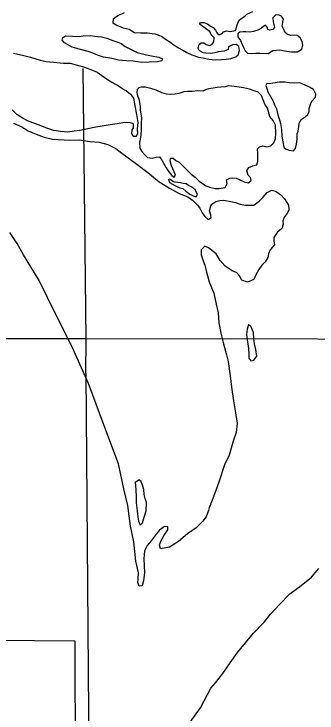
# Model space of a CAD drawing. Extents: x 1127717 to 1741049, y 2026793 to 2244711.
# Drawn here: x 1242244 to 1243058, y 2129798 to 2131675 of the extents above; entities that cross this region are included whole.
import ezdxf

# ---------------------------------------------------------------- set-up
doc = ezdxf.new("R2010")
doc.units = 0
for name, color, linetype in [('4', 7, 'Continuous'), ('5', 7, 'Continuous'), ('6', 7, 'Continuous'), ('9', 7, 'Continuous')]:
    doc.layers.add(name, color=color, linetype=linetype)

msp = doc.modelspace()

# ---------------------------------------------------------------- linework, layer by layer
at = {"layer": '4'}
msp.add_lwpolyline([(1242119.9, 2130803.4), (1242438.6, 2130803.7), (1243680.8, 2130801.5)], dxfattribs=at)
at = {"layer": '5'}
for points in [[(1242437.4, 2130710.8), (1242437.7, 2130801.1), (1242429.9, 2131528.1)], [(1242437.4, 2130710.8), (1242445.1, 2129683.9)]]:
    msp.add_lwpolyline(points, dxfattribs=at)
at = {"layer": '6'}
msp.add_lwpolyline([(1242409, 2129658.3), (1242408.1, 2129990.9), (1242081.2, 2129993.8)], dxfattribs=at)
at = {"layer": '9'}
for points in [[(1242539.9, 2131677.2), (1242523.1, 2131669.3), (1242510.9, 2131661), (1242509.6, 2131650.5), (1242520.8, 2131644.2), (1242537.4, 2131637.1), (1242553.4, 2131634), (1242568.1, 2131625.3), (1242584.6, 2131623.7), (1242601.6, 2131624.1), (1242622.1, 2131621.1), (1242640.2, 2131615), (1242650.9, 2131606.8), (1242663.1, 2131599.6), (1242674.7, 2131591.3), (1242686.4, 2131583.6), (1242697.5, 2131577.8), (1242708.7, 2131571.1), (1242722.3, 2131564.9), (1242739.4, 2131558.3), (1242752.4, 2131556.6), (1242768, 2131553), (1242785.5, 2131551.9), (1242801.4, 2131552.8), (1242814.4, 2131553.6), (1242826.3, 2131555.4), (1242840.2, 2131559.2), (1242846, 2131565.3), (1242850.3, 2131576.5), (1242848.5, 2131587.4), (1242840.9, 2131592.3), (1242830.9, 2131592), (1242820.6, 2131586.8), (1242819.7, 2131579.2), (1242808.9, 2131574.5), (1242793, 2131572.6), (1242783.5, 2131569.9), (1242771.6, 2131568.6), (1242759.6, 2131569.3), (1242752.1, 2131570.1), (1242744, 2131574.4), (1242739.9, 2131579.3), (1242738.8, 2131583.8), (1242741.6, 2131592.9), (1242746.9, 2131597.5), (1242754, 2131596.7), (1242760.5, 2131592.4), (1242770.1, 2131590.1), (1242777, 2131593.2), (1242781.3, 2131599.9), (1242781.6, 2131610.4), (1242773.9, 2131618.7), (1242770.2, 2131627.1), (1242763.1, 2131632), (1242758, 2131636.4), (1242747.8, 2131643.6), (1242742.3, 2131647.5), (1242745.6, 2131652.1), (1242754.1, 2131651.8), (1242763.7, 2131648), (1242771.8, 2131642.2), (1242778.9, 2131638.3), (1242785.6, 2131631), (1242788.2, 2131625.6), (1242792.8, 2131619.7), (1242798.3, 2131619.8), (1242803.8, 2131621.9), (1242807.1, 2131627), (1242815.5, 2131629.7), (1242825.1, 2131627.9), (1242839, 2131629.8), (1242841.4, 2131634.8), (1242843.2, 2131642.4), (1242846.4, 2131653), (1242849.8, 2131658.6), (1242865.5, 2131669.9), (1242869.4, 2131674), (1242886.2, 2131680.9)], [(1242926.8, 2131568.3), (1242939.6, 2131576.1), (1242957.5, 2131578.5), (1242971.1, 2131575.3), (1242989.6, 2131572.7), (1243006.1, 2131572.6), (1243017.3, 2131580.4), (1243020.1, 2131590.5), (1243017.9, 2131600.5), (1243012.6, 2131610.8), (1243005, 2131616.7), (1242998.5, 2131617.5), (1242987.5, 2131616.8), (1242979, 2131619.6), (1242971.9, 2131625.4), (1242968.7, 2131632.8), (1242965, 2131641.8), (1242966.2, 2131652.3), (1242968.5, 2131660.9), (1242962.8, 2131668.7), (1242956.3, 2131671.1), (1242947.3, 2131671.9), (1242939.5, 2131664.2), (1242940.7, 2131653.7), (1242942.4, 2131646.2), (1242944.1, 2131638.3), (1242939.7, 2131632.6), (1242931.3, 2131631.4), (1242926.2, 2131633.3), (1242924.1, 2131638.8), (1242920, 2131644.2), (1242914.1, 2131641.1), (1242908.7, 2131636.4), (1242899.4, 2131631.2), (1242888, 2131627.4), (1242877.5, 2131625.7), (1242867, 2131626.4), (1242858.5, 2131626.7), (1242850.6, 2131625.5), (1242845.2, 2131621.4), (1242845.9, 2131612.9), (1242853.1, 2131603.1), (1242856.9, 2131592.6), (1242861, 2131584.7), (1242864.8, 2131575.3), (1242871.4, 2131569.4), (1242882.9, 2131568.2), (1242893.9, 2131569), (1242904.8, 2131569.2)], [(1242543.1, 2131587.2), (1242575.4, 2131571.4), (1242600.5, 2131565), (1242609.5, 2131563.2), (1242622.1, 2131560.5), (1242633.6, 2131558.8), (1242642.7, 2131554.5), (1242641.3, 2131549), (1242629.9, 2131545.7), (1242607.5, 2131545.2), (1242588, 2131544.7), (1242564.5, 2131548.2), (1242546.5, 2131549.2), (1242524.5, 2131550.7), (1242506.9, 2131554.8), (1242484.4, 2131558.8), (1242468.3, 2131563.9), (1242455.7, 2131569.1), (1242443.6, 2131574.3), (1242419, 2131579.7), (1242400.9, 2131585.3), (1242393.8, 2131589.2), (1242380.2, 2131596.9), (1242373.5, 2131604.7), (1242375.3, 2131611.8), (1242383.2, 2131615.5), (1242401.7, 2131614.9), (1242419.2, 2131613.8), (1242430.1, 2131615.6), (1242449.5, 2131617), (1242461.6, 2131614.8), (1242479.6, 2131613.2), (1242493.6, 2131609.6), (1242509.8, 2131603.4), (1242522.8, 2131598.7), (1242532.4, 2131595.5)], [(1242532.4, 2131595.5), (1242543.1, 2131587.2)], [(1242242.6, 2131569.6), (1242270.2, 2131563.2)], [(1242270.2, 2131563.2), (1242288.7, 2131558.6), (1242314.9, 2131550.2), (1242330.5, 2131546.6), (1242350.5, 2131545.1), (1242377.5, 2131542.7), (1242394.9, 2131542.1), (1242411, 2131538.5), (1242430.6, 2131532.5), (1242450.7, 2131525.4), (1242467.9, 2131518.8), (1242492.7, 2131500.9), (1242507, 2131491.2), (1242524.6, 2131481.6), (1242540.7, 2131471.3)], [(1242904.8, 2131569.2), (1242926.8, 2131568.3)], [(1242766.9, 2131473.3), (1242758.5, 2131471.1), (1242751.6, 2131467), (1242738.1, 2131468.1), (1242722.6, 2131466.8), (1242718.6, 2131466.7), (1242710.7, 2131466.5), (1242700.2, 2131465.8), (1242687.3, 2131460.9), (1242676.9, 2131459.2), (1242665.9, 2131458.4), (1242653.9, 2131459.6), (1242640.9, 2131462.8), (1242625.7, 2131470), (1242612.1, 2131474.7), (1242596.6, 2131478.3), (1242587.1, 2131478.1), (1242579.2, 2131476.4), (1242575.3, 2131471.8), (1242574.5, 2131463.8), (1242575.1, 2131458.3), (1242580.5, 2131443.4), (1242582.9, 2131425.9), (1242583.1, 2131417.4), (1242584.9, 2131405.4), (1242586.6, 2131395.5), (1242585.9, 2131381.9), (1242585.7, 2131371.4), (1242585.9, 2131363.4), (1242584.7, 2131349.9), (1242583, 2131338.3), (1242581.2, 2131330.7), (1242582, 2131314.7), (1242587.8, 2131305.4), (1242596, 2131296.6), (1242602.6, 2131289.7), (1242615.1, 2131287.5), (1242626.1, 2131289.8), (1242635.5, 2131291.5), (1242641.7, 2131282.1), (1242645.4, 2131274.2), (1242652.7, 2131261.3), (1242659.9, 2131251), (1242668.1, 2131241.2), (1242674.7, 2131236.8), (1242678.1, 2131241.9), (1242674.4, 2131251.3), (1242667, 2131267.2), (1242663.7, 2131280.1), (1242664.5, 2131287.2), (1242671.5, 2131287.8), (1242679.2, 2131281.5), (1242687.8, 2131276.7), (1242697.5, 2131267.4), (1242709.2, 2131255.7), (1242720, 2131244.4), (1242730.6, 2131236.7), (1242741.4, 2131225.9), (1242758.6, 2131214.3), (1242769.2, 2131210), (1242784.3, 2131206.4), (1242795.7, 2131206.2), (1242811.1, 2131209), (1242816.9, 2131219.2), (1242815.2, 2131229.1), (1242824, 2131233.9), (1242830.5, 2131235), (1242841, 2131233.8), (1242849.1, 2131230), (1242862.7, 2131224.3), (1242874.2, 2131221.5), (1242881.6, 2131227.7), (1242879.9, 2131235.7), (1242873.2, 2131241.5), (1242870, 2131253.5), (1242875.2, 2131262.6), (1242885.6, 2131266.9), (1242896.5, 2131270.1), (1242899.3, 2131279.2), (1242899.6, 2131286.7), (1242898.8, 2131300.2), (1242898, 2131312.7), (1242903.8, 2131318.4), (1242912.3, 2131320.6), (1242923.3, 2131318.3), (1242934.2, 2131320.6), (1242942, 2131328.8), (1242946.7, 2131340.4), (1242947.9, 2131355), (1242946.4, 2131376.5), (1242940.1, 2131388.8), (1242931.9, 2131399.1), (1242925.3, 2131421.5), (1242917.6, 2131432.4), (1242909, 2131455.7), (1242900.3, 2131465), (1242889.8, 2131468.2), (1242877.2, 2131472.4), (1242861.1, 2131476.1), (1242843.1, 2131479.2), (1242821.1, 2131481.6)], [(1242821.1, 2131481.6), (1242811.7, 2131478.9), (1242800.2, 2131478.1), (1242790.2, 2131477.4), (1242778.8, 2131475.6), (1242766.9, 2131473.3)], [(1242925.9, 2131466.7), (1242926.3, 2131465.6), (1242933.6, 2131452.8), (1242940.3, 2131440.4), (1242944.1, 2131431), (1242949.3, 2131419.6), (1242952.7, 2131403.6), (1242957, 2131390.2), (1242960.3, 2131380.3), (1242963.1, 2131364.3), (1242964, 2131346.8), (1242966.4, 2131331.4), (1242968.7, 2131317.4), (1242975.4, 2131312.1), (1242983.4, 2131309.2), (1242994.9, 2131307.5), (1243000.3, 2131313.1), (1243003.5, 2131324.7), (1243004.7, 2131338.3), (1243004.8, 2131352.8), (1243007.2, 2131359.9), (1243010.7, 2131378.5), (1243010.6, 2131381.5), (1243015.9, 2131391.6), (1243026.2, 2131398.9), (1243034, 2131404.6), (1243036.8, 2131412.6), (1243037.1, 2131421.2), (1243041.8, 2131434.3), (1243044.2, 2131440.4), (1243053.9, 2131451.1), (1243054.7, 2131459.1), (1243048.4, 2131471.5), (1243037.8, 2131478.3), (1243024.6, 2131484.5), (1243011.5, 2131489.7), (1242997.6, 2131488.8), (1242984.1, 2131489.5), (1242973.1, 2131491.2), (1242963.6, 2131491.5), (1242957.1, 2131491.4), (1242939.2, 2131488.9), (1242931.3, 2131486.7), (1242923.7, 2131487.6), (1242920.9, 2131483), (1242923.1, 2131474.5)], [(1242545.9, 2131469.6), (1242557.6, 2131459.4), (1242565.4, 2131448.5), (1242568.9, 2131427.6), (1242573.4, 2131404.7), (1242576.9, 2131383.2), (1242575.3, 2131366.7), (1242575.6, 2131353.1), (1242571.8, 2131346), (1242564.3, 2131345.4), (1242560.6, 2131353.8), (1242561.9, 2131363.3), (1242565.3, 2131369.4), (1242565, 2131379.4), (1242556.5, 2131382.2), (1242541.5, 2131382.9), (1242521.1, 2131379.4), (1242502.2, 2131376.9), (1242480.8, 2131373.4), (1242464.4, 2131370.5), (1242421.2, 2131362), (1242405.8, 2131359.6), (1242388.9, 2131357.2), (1242369.4, 2131358.8), (1242350.9, 2131361.8), (1242332.7, 2131368.4), (1242316.6, 2131374), (1242295, 2131382), (1242280.9, 2131388.2), (1242265.7, 2131395.9), (1242252, 2131405.1), (1242239.7, 2131417.3)], [(1242540.7, 2131471.3), (1242545.9, 2131469.6)], [(1242923.1, 2131474.5), (1242926.3, 2131465.6)], [(1242243.1, 2131381.3), (1242264.8, 2131371.3), (1242282, 2131361.2), (1242303.7, 2131351.7), (1242324.8, 2131343.7), (1242347.9, 2131338.7), (1242394.4, 2131336.3), (1242419.3, 2131336.4), (1242448.4, 2131332.6), (1242473.4, 2131330.7), (1242496.5, 2131324.2), (1242518.2, 2131313.2), (1242534, 2131300.6), (1242553.8, 2131286.5), (1242574.6, 2131271.5), (1242604.1, 2131249.2), (1242634.6, 2131224.4), (1242661.5, 2131207), (1242688.3, 2131192.6), (1242710.9, 2131184.1), (1242723.6, 2131174.4), (1242736.9, 2131161.7), (1242743.6, 2131152.9), (1242749.9, 2131141), (1242757.1, 2131130.6), (1242765.8, 2131123.3), (1242774.2, 2131127), (1242773, 2131134.5), (1242769.7, 2131146), (1242773.4, 2131159.6), (1242775.3, 2131164.1), (1242786.6, 2131171.4), (1242797.5, 2131173.7), (1242808, 2131174.4), (1242827, 2131171.4), (1242839.6, 2131168.6), (1242852.1, 2131164.4), (1242865.7, 2131161.3), (1242888.1, 2131161.8), (1242902.4, 2131172.1), (1242913.1, 2131181.9), (1242924.7, 2131195.7)], [(1242658.9, 2131230.5), (1242662.1, 2131222.5), (1242670.2, 2131217.7), (1242679.8, 2131212.4), (1242689.9, 2131208.2), (1242697.9, 2131205.8), (1242706.1, 2131199), (1242716.3, 2131190.8), (1242725.8, 2131186.5), (1242733.4, 2131184.2), (1242737.2, 2131190.3), (1242734.6, 2131196.7), (1242731, 2131202.6), (1242721.8, 2131209.9), (1242713.2, 2131214.2), (1242706.6, 2131218.6), (1242698.6, 2131219.9), (1242691.1, 2131221.2), (1242684.1, 2131222.5), (1242675.1, 2131223.3), (1242670.5, 2131225.2), (1242665.9, 2131229.6), (1242662.4, 2131232)], [(1242658.9, 2131230.5), (1242662.4, 2131232)], [(1242924.7, 2131195.7), (1242937.1, 2131201.5), (1242948.6, 2131198.3), (1242961.3, 2131189.1), (1242971.1, 2131178.3), (1242981.5, 2131161), (1242982.3, 2131149), (1242979, 2131140.4), (1242970.7, 2131129.7), (1242966, 2131119.6), (1242967.2, 2131110.6), (1242964, 2131099), (1242951.3, 2131088.2), (1242942.6, 2131074.5), (1242942.4, 2131064.4), (1242943.6, 2131055), (1242932.4, 2131041.2), (1242927.7, 2131031), (1242926.4, 2131020.5), (1242919.2, 2131009.3), (1242910, 2131000.6), (1242902.3, 2130988.9), (1242893.6, 2130974.2), (1242888.9, 2130962), (1242871.6, 2130954.6), (1242856.5, 2130959.8), (1242850.3, 2130972.1), (1242841.6, 2130980.9), (1242830.5, 2130985.2), (1242811.7, 2130997.8), (1242798.4, 2131013), (1242787, 2131031.2), (1242766.6, 2131046.8), (1242756.5, 2131051), (1242746.8, 2131041.8), (1242747.1, 2131028.3), (1242752.5, 2131011.9), (1242757.3, 2131000), (1242761.2, 2130981.5), (1242768.8, 2130955.2), (1242781, 2130925.4), (1242787.2, 2130896), (1242792.8, 2130872.1), (1242794.9, 2130845.6), (1242799.5, 2130818.2), (1242806.7, 2130788.8), (1242814.9, 2130759.5), (1242819.8, 2130741.6), (1242825.2, 2130703.7), (1242828.5, 2130672.7), (1242834.3, 2130636.3), (1242839.6, 2130604.4), (1242843.3, 2130576.4), (1242840.9, 2130551.3), (1242833.4, 2130528.1), (1242821.9, 2130490.8), (1242810, 2130464), (1242794.7, 2130418.1), (1242786.7, 2130395.8), (1242776.3, 2130369.6), (1242768.4, 2130348.8), (1242767, 2130341.8), (1242760.4, 2130325.1), (1242751.2, 2130313.4), (1242733.7, 2130295.4), (1242710.2, 2130278.9), (1242685.7, 2130258.3), (1242661.6, 2130243.7), (1242637.8, 2130238.6), (1242635, 2130248.5), (1242638.8, 2130259.1), (1242647.9, 2130275.4), (1242657.5, 2130289.6), (1242657.3, 2130298.1), (1242648.8, 2130298.9), (1242635.1, 2130288.6), (1242625.8, 2130278.4), (1242612.3, 2130260), (1242602.1, 2130247.8), (1242594.5, 2130233.6), (1242593, 2130212.5), (1242593.9, 2130193.5), (1242594.8, 2130175.5), (1242591.9, 2130153.4), (1242588.7, 2130139.8), (1242580.7, 2130139.1), (1242577, 2130148.5), (1242577.8, 2130157.1), (1242578.9, 2130174.6), (1242571.7, 2130205.5), (1242565.9, 2130257.4), (1242556.9, 2130299.8), (1242549.6, 2130355.7), (1242539.6, 2130400), (1242525, 2130466.7), (1242485.6, 2130571.4), (1242444.5, 2130682.6), (1242398.1, 2130786.2), (1242356.2, 2130867.8), (1242311.6, 2130959.4), (1242279.4, 2131011.7)], [(1242279.4, 2131011.7), (1242269.5, 2131028.5), (1242252.8, 2131058.1), (1242233.1, 2131088.2)], [(1242874.3, 2130841.5), (1242870.2, 2130828.9), (1242869, 2130813.9), (1242870.4, 2130798.9), (1242872.1, 2130788.9), (1242874.4, 2130776.4), (1242874.8, 2130761.4), (1242875.5, 2130750.4), (1242880.7, 2130743.5), (1242888.6, 2130745.7), (1242896.4, 2130755.9), (1242893.9, 2130773.9), (1242890.1, 2130788.8), (1242888.7, 2130803.8), (1242887.4, 2130818.8), (1242884.1, 2130828.7), (1242880.4, 2130836.7)], [(1242874.3, 2130841.5), (1242880.4, 2130836.7)], [(1242570.1, 2130418.2), (1242571.1, 2130398.2), (1242572.5, 2130377.7), (1242572.4, 2130362.7), (1242574.9, 2130341.2), (1242576.8, 2130324.8), (1242578.6, 2130313.3), (1242582.8, 2130302.4), (1242589.7, 2130309.1), (1242593.8, 2130324.2), (1242599.4, 2130340.8), (1242600.3, 2130362.9), (1242596.6, 2130373.8), (1242593.8, 2130384.8), (1242593, 2130397.8), (1242589.7, 2130409.7), (1242586, 2130420.1), (1242579.4, 2130424.5)], [(1242570.1, 2130418.2), (1242579.4, 2130424.5)], [(1242717.8, 2129773.4), (1242744.8, 2129812.5), (1242763.9, 2129848), (1242773, 2129864.8), (1242785.6, 2129879.6), (1242805.4, 2129904.6), (1242824.7, 2129932.6), (1242845, 2129961.1), (1242865.9, 2129986.7), (1242887.2, 2130012.2), (1242915.9, 2130042.4), (1242932.9, 2130063.3), (1242957.7, 2130089.5), (1242985.5, 2130118.2), (1243015.9, 2130140.4), (1243043.8, 2130162.6), (1243062.7, 2130186.1)]]:
    msp.add_lwpolyline(points, dxfattribs=at)

doc.saveas('drawing.dxf')
